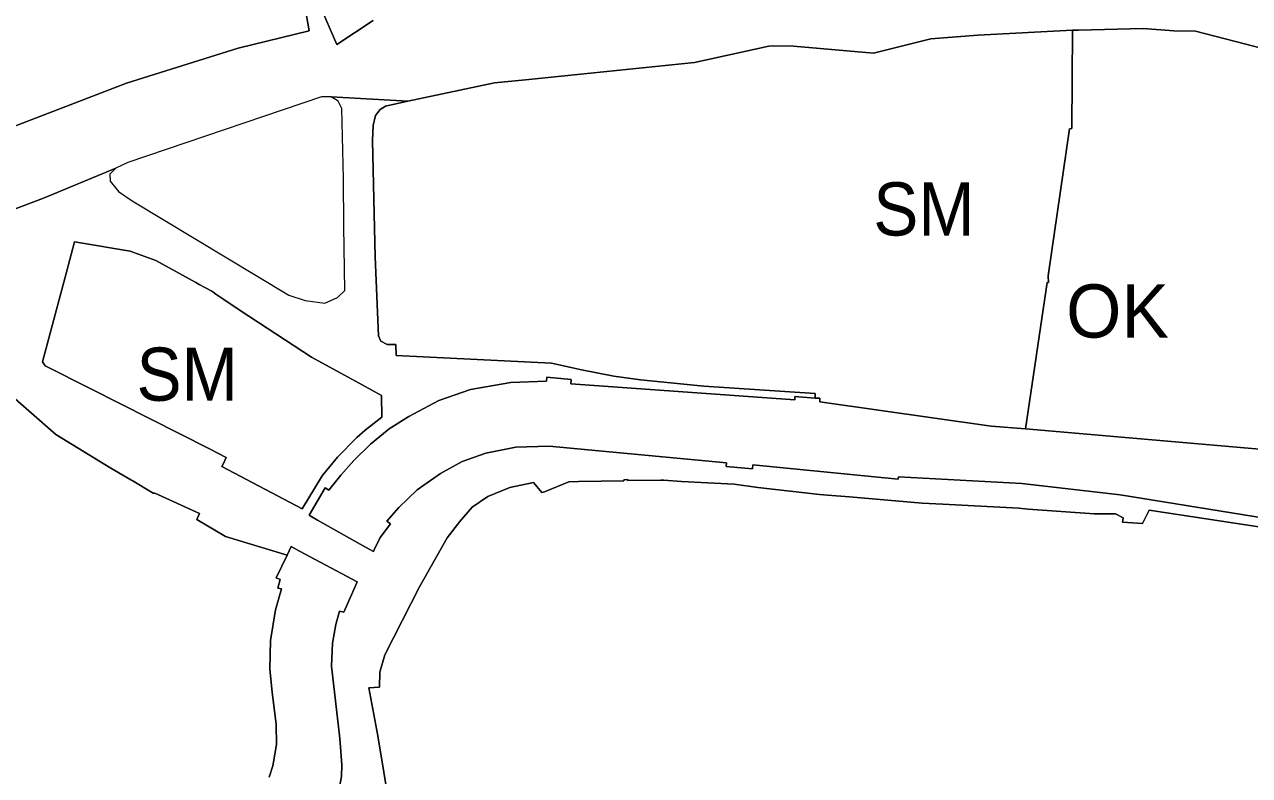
# Model space of a CAD drawing. Extents: x -650451 to -642268, y -1075216 to -1066610.
# Drawn here: x -647157.3 to -646880.7, y -1070278.7 to -1070109.3 of the extents above; entities that cross this region are included whole.
import ezdxf

# ---------------------------------------------------------------- set-up
doc = ezdxf.new("R2010")
doc.units = 0
doc.header["$LTSCALE"] = 4.8
for name, color, linetype, lineweight in [('11', 7, 'Continuous', 13), ('13', 7, 'Continuous', 13), ('15', 7, 'Continuous', 13), ('18', 7, 'Continuous', 13), ('2', 7, 'Continuous', 13), ('24', 7, 'Continuous', 13), ('45', 7, 'Continuous', 13)]:
    doc.layers.add(name, color=color, linetype=linetype, lineweight=lineweight)
doc.layers.add('62', color=7, linetype='Continuous')

msp = doc.modelspace()

# ---------------------------------------------------------------- linework, layer by layer
at = {"layer": '11'}
msp.add_lwpolyline([(-647094.36, -1070102.91), (-647093.03, -1070110.71), (-647109.06, -1070114.67), (-647134.29, -1070122.54), (-647167.62, -1070135.33), (-647196.84, -1070150.3), (-647219.58, -1070158.11), (-647224.72, -1070159.87)], dxfattribs=at)
at = {"layer": '13'}
for points in [[(-646931.25, -1070200.56), (-646926.37, -1070167.55), (-646926.1, -1070167.55), (-646926.17, -1070166.03), (-646921.32, -1070132.82), (-646920.79, -1070132.76), (-646920.68, -1070110.58), (-646919.26, -1070110.62)], [(-646919.26, -1070110.62), (-646904.66, -1070110.24), (-646897.8, -1070110.75), (-646892.87, -1070110.82), (-646875.09, -1070115.36), (-646874.2, -1070115.61), (-646873.5, -1070115.8), (-646845.78, -1070122.84)], [(-646863.66, -1070208.37), (-646874.04, -1070205.5), (-646931.25, -1070200.56)]]:
    msp.add_lwpolyline(points, dxfattribs=at)
at = {"layer": '15'}
for points in [[(-647078.59, -1070108.38), (-647086.73, -1070113.82), (-647090.78, -1070104.66), (-647094.36, -1070102.91)], [(-647136.65, -1070141.75), (-647137.99, -1070143.09), (-647137.96, -1070144.66), (-647136.09, -1070146.97), (-647132.95, -1070149.08), (-647097.63, -1070170.37), (-647093.89, -1070171.55), (-647089.47, -1070172.21), (-647086.62, -1070170.89), (-647084.98, -1070169.29), (-647085.17, -1070154.78), (-647085.24, -1070144.07), (-647085.62, -1070128.24), (-647086.49, -1070126.62), (-647088.08, -1070125.63), (-647070.7, -1070126.64)], [(-647070.7, -1070126.64), (-647075.81, -1070127.72), (-647076.99, -1070128.48), (-647078.05, -1070129.8), (-647078.54, -1070132.1), (-647078.72, -1070135.49), (-647078.23, -1070155.29), (-647078.08, -1070161.74), (-647077.39, -1070179.57), (-647076.83, -1070180.73), (-647075.42, -1070181.53), (-647074.68, -1070181.51), (-647073.42, -1070181.47), (-647073.35, -1070184.01), (-647061.2, -1070184.6), (-647038.31, -1070185.73), (-647031.55, -1070187.18), (-647024.2, -1070188.68), (-647018.22, -1070189.46), (-647003.89, -1070190.89), (-646978.73, -1070192.54), (-646978.72, -1070193.6)], [(-647189.3, -1070167.85), (-647185.48, -1070167.02), (-647175.42, -1070164.82), (-647176.2, -1070161.88), (-647175.57, -1070158.57), (-647171.94, -1070155.64), (-647153, -1070148.46), (-647136.65, -1070141.75)], [(-647098.01, -1070229.05), (-647111.9, -1070224.83), (-647118.41, -1070220.95), (-647117.77, -1070219.6), (-647127.89, -1070215.01), (-647128.12, -1070215.02), (-647128.24, -1070215.02), (-647133, -1070212.16), (-647133.27, -1070212.02), (-647137.83, -1070209.38), (-647150.22, -1070201.78), (-647161.79, -1070191.62), (-647176.8, -1070175.6), (-647177.2, -1070175.96), (-647178.9, -1070174.56), (-647184.81, -1070170.44), (-647187.19, -1070168.95), (-647189.3, -1070167.85)], [(-646978.72, -1070193.6), (-646983.34, -1070193.26), (-646983.38, -1070193.97), (-647033.91, -1070190.36), (-647033.82, -1070189.43), (-647039.36, -1070188.88), (-647039.45, -1070189.8), (-647047.47, -1070190.06), (-647056.59, -1070191.67), (-647063.7, -1070194.13), (-647070.53, -1070197.72), (-647074.94, -1070200.55), (-647079.13, -1070203.96), (-647082.93, -1070207.69), (-647085.88, -1070210.98), (-647088.54, -1070214.34), (-647089.37, -1070213.82), (-647092.98, -1070220.01), (-647092.41, -1070220.4), (-647091.14, -1070221.11), (-647080.29, -1070227.23), (-647078.51, -1070228.23), (-647078.32, -1070227.86), (-647076.99, -1070225.02), (-647074.65, -1070221.95), (-647075.48, -1070221.37), (-647072.77, -1070218.31), (-647068.6, -1070214.28), (-647063.39, -1070210.6), (-647058.43, -1070207.9), (-647053.11, -1070206), (-647046.37, -1070204.63), (-647038.83, -1070204.47), (-646998.8, -1070208.17), (-646998.88, -1070208.99), (-646992.94, -1070209.52), (-646992.85, -1070208.68), (-646959.98, -1070211.92), (-646959.96, -1070211.35), (-646932.1, -1070212.89), (-646909.88, -1070215.44), (-646859.61, -1070223.57)], [(-646864.73, -1070224.76), (-646903.31, -1070218.88), (-646904.85, -1070221.85), (-646909.36, -1070221.6), (-646909.23, -1070220.59), (-646910.95, -1070219.73), (-646915.73, -1070219.74), (-646930.68, -1070218.69), (-646932.8, -1070218.42), (-646949.94, -1070217.49), (-646954.59, -1070217.27), (-646971.03, -1070215.87), (-646975.97, -1070215.49), (-646977.78, -1070215.37), (-646991.67, -1070213.74), (-646997.02, -1070213.04), (-647008.96, -1070212.4), (-647012.92, -1070212.13), (-647013.58, -1070212.13), (-647021.1, -1070212.15), (-647021.09, -1070211.95), (-647021.93, -1070212.01), (-647021.95, -1070212.26), (-647032.23, -1070212.38), (-647034.4, -1070212.45), (-647039.91, -1070214.74), (-647040.46, -1070214.89), (-647042.39, -1070212.65), (-647047.72, -1070213.77), (-647052.66, -1070215.8), (-647056.17, -1070218.23), (-647059, -1070221.46), (-647061.85, -1070225.15), (-647068.1, -1070236.14), (-647075.89, -1070251.48), (-647077.04, -1070255.43), (-647077.12, -1070258.83), (-647079.56, -1070258.98), (-647077.54, -1070269.82), (-647074.78, -1070286.16)], [(-647089.23, -1070294.23), (-647088.58, -1070292.32), (-647087.99, -1070292.48), (-647086.76, -1070287.94), (-647087.33, -1070287.79), (-647085.74, -1070278.98), (-647085.67, -1070276.36), (-647086.08, -1070270.42), (-647087.96, -1070254.11), (-647087.76, -1070248.92), (-647087.02, -1070244.68), (-647086.14, -1070241.66), (-647085.16, -1070241.9), (-647082.34, -1070235.45), (-647082.14, -1070235.04), (-647095.16, -1070228.1), (-647097.07, -1070227.08), (-647098.01, -1070229.05)]]:
    msp.add_lwpolyline(points, dxfattribs=at)
msp.add_lwpolyline([(-647076.65, -1070193.01), (-647081.02, -1070190.63), (-647092.51, -1070184.38), (-647108.62, -1070173.82), (-647112.26, -1070171.34), (-647114.08, -1070170.11), (-647114.78, -1070169.63), (-647114.98, -1070169.49), (-647117.82, -1070167.93), (-647118.6, -1070167.5), (-647127.6, -1070162.56), (-647133.46, -1070160.46), (-647145.09, -1070158.52), (-647145.98, -1070158.37), (-647147.81, -1070165.19), (-647153.21, -1070185.39), (-647152.63, -1070186.29), (-647142.33, -1070191.51), (-647115.53, -1070205.06), (-647111.74, -1070206.97), (-647112.46, -1070208.52), (-647112.74, -1070209.05), (-647094.57, -1070218.55), (-647090.09, -1070211.14), (-647086.62, -1070206.92), (-647082.28, -1070202.49), (-647080.39, -1070200.85), (-647076.59, -1070197.87)], close=True, dxfattribs=at)
at = {"layer": '18'}
for points in [[(-646965.6, -1070115.74), (-646952.66, -1070112.57), (-646941.99, -1070111.74), (-646920.68, -1070110.58)], [(-646920.68, -1070110.58), (-646920.79, -1070132.76), (-646921.32, -1070132.82), (-646926.17, -1070166.03), (-646926.1, -1070167.55), (-646926.37, -1070167.55), (-646931.25, -1070200.56)], [(-647070.7, -1070126.64), (-647051.14, -1070122.49), (-647044.19, -1070121.78), (-647005.97, -1070117.89), (-646989.24, -1070114.17), (-646988.25, -1070114.1), (-646983.62, -1070114.2), (-646965.6, -1070115.74)], [(-646978.72, -1070193.6), (-646978.73, -1070192.54), (-647003.89, -1070190.89), (-647018.22, -1070189.46), (-647024.2, -1070188.68), (-647031.55, -1070187.18), (-647038.31, -1070185.73), (-647061.2, -1070184.6), (-647073.35, -1070184.01), (-647073.42, -1070181.47), (-647074.68, -1070181.51), (-647075.42, -1070181.53), (-647076.83, -1070180.73), (-647077.39, -1070179.57), (-647078.08, -1070161.74), (-647078.23, -1070155.29), (-647078.72, -1070135.49), (-647078.54, -1070132.1), (-647078.05, -1070129.8), (-647076.99, -1070128.48), (-647075.81, -1070127.72), (-647070.7, -1070126.64)], [(-647189.3, -1070167.85), (-647187.19, -1070168.95), (-647184.81, -1070170.44), (-647178.9, -1070174.56), (-647177.2, -1070175.96), (-647176.8, -1070175.6), (-647161.79, -1070191.62), (-647150.22, -1070201.78), (-647137.83, -1070209.38), (-647133.27, -1070212.02), (-647133, -1070212.16), (-647128.24, -1070215.02), (-647128.12, -1070215.02), (-647127.89, -1070215.01), (-647117.77, -1070219.6), (-647118.41, -1070220.95), (-647111.9, -1070224.83), (-647098.01, -1070229.05)], [(-646931.25, -1070200.56), (-646938.98, -1070199.89), (-646977.7, -1070194.45), (-646977.7, -1070193.62), (-646978.72, -1070193.6)], [(-647098.01, -1070229.05), (-647100.43, -1070234.11), (-647099.55, -1070234.51), (-647100.1, -1070236.46), (-647099.28, -1070236.61), (-647100.64, -1070241.36), (-647101.72, -1070248.25), (-647101.88, -1070254.74), (-647101.4, -1070259.96), (-647100.46, -1070267.2), (-647100.37, -1070271.71), (-647101.23, -1070276.56), (-647102.03, -1070279.13)]]:
    msp.add_lwpolyline(points, dxfattribs=at)
msp.add_lwpolyline([(-647076.65, -1070193.01), (-647076.59, -1070197.87), (-647080.39, -1070200.85), (-647082.28, -1070202.49), (-647086.62, -1070206.92), (-647090.09, -1070211.14), (-647094.57, -1070218.55), (-647112.74, -1070209.05), (-647112.46, -1070208.52), (-647111.74, -1070206.97), (-647115.53, -1070205.06), (-647142.33, -1070191.51), (-647152.63, -1070186.29), (-647153.21, -1070185.39), (-647147.81, -1070165.19), (-647145.98, -1070158.37), (-647145.09, -1070158.52), (-647133.46, -1070160.46), (-647127.6, -1070162.56), (-647118.6, -1070167.5), (-647117.82, -1070167.93), (-647114.98, -1070169.49), (-647114.78, -1070169.63), (-647114.08, -1070170.11), (-647112.26, -1070171.34), (-647108.62, -1070173.82), (-647092.51, -1070184.38), (-647081.02, -1070190.63)], close=True, dxfattribs=at)
at = {"layer": '2'}
msp.add_lwpolyline([(-647074.78, -1070286.16), (-647077.54, -1070269.82), (-647079.56, -1070258.98), (-647077.12, -1070258.83), (-647077.04, -1070255.43), (-647075.89, -1070251.48), (-647068.1, -1070236.14), (-647061.85, -1070225.15), (-647059, -1070221.46), (-647056.17, -1070218.23), (-647052.66, -1070215.8), (-647047.72, -1070213.77), (-647042.39, -1070212.65), (-647040.46, -1070214.89), (-647039.91, -1070214.74), (-647034.4, -1070212.45), (-647032.23, -1070212.38), (-647021.95, -1070212.26), (-647021.93, -1070212.01), (-647021.09, -1070211.95), (-647021.1, -1070212.15), (-647013.58, -1070212.13), (-647012.92, -1070212.13), (-647008.96, -1070212.4), (-646997.02, -1070213.04), (-646991.67, -1070213.74), (-646977.78, -1070215.37), (-646975.97, -1070215.49), (-646971.03, -1070215.87), (-646954.59, -1070217.27), (-646949.94, -1070217.49), (-646932.8, -1070218.42), (-646930.68, -1070218.69), (-646915.73, -1070219.74), (-646910.95, -1070219.73), (-646909.23, -1070220.59), (-646909.36, -1070221.6), (-646904.85, -1070221.85), (-646903.31, -1070218.88), (-646864.73, -1070224.76)], dxfattribs=at)
at = {"layer": '24'}
for points in [[(-647224.72, -1070159.87), (-647219.58, -1070158.11), (-647196.84, -1070150.3), (-647167.62, -1070135.33), (-647134.29, -1070122.54), (-647109.06, -1070114.67), (-647093.03, -1070110.71), (-647094.36, -1070102.91)], [(-647094.36, -1070102.91), (-647090.78, -1070104.66), (-647086.73, -1070113.82), (-647078.59, -1070108.38)], [(-646920.68, -1070110.58), (-646941.99, -1070111.74), (-646952.66, -1070112.57), (-646965.6, -1070115.74)], [(-646875.09, -1070115.36), (-646892.87, -1070110.82), (-646897.8, -1070110.75), (-646904.66, -1070110.24), (-646919.26, -1070110.62), (-646920.68, -1070110.58)], [(-646965.6, -1070115.74), (-646983.62, -1070114.2), (-646988.25, -1070114.1), (-646989.24, -1070114.17), (-647005.97, -1070117.89), (-647044.19, -1070121.78), (-647051.14, -1070122.49), (-647070.7, -1070126.64), (-647088.08, -1070125.63)], [(-647088.08, -1070125.63), (-647090.2, -1070125.64), (-647133.96, -1070140.44), (-647136.65, -1070141.75)], [(-647136.65, -1070141.75), (-647153, -1070148.46), (-647171.94, -1070155.64), (-647175.57, -1070158.57), (-647176.2, -1070161.88), (-647175.42, -1070164.82), (-647185.48, -1070167.02), (-647189.3, -1070167.85)]]:
    msp.add_lwpolyline(points, dxfattribs=at)
at = {"layer": '45'}
for points in [[(-646859.61, -1070223.57), (-646909.88, -1070215.44), (-646932.1, -1070212.89), (-646959.96, -1070211.35), (-646959.98, -1070211.92), (-646992.85, -1070208.68), (-646992.94, -1070209.52), (-646998.88, -1070208.99), (-646998.8, -1070208.17), (-647038.83, -1070204.47), (-647046.37, -1070204.63), (-647053.11, -1070206), (-647058.43, -1070207.9), (-647063.39, -1070210.6), (-647068.6, -1070214.28), (-647072.77, -1070218.31), (-647075.48, -1070221.37), (-647074.65, -1070221.95), (-647076.99, -1070225.02), (-647078.32, -1070227.86), (-647078.51, -1070228.23), (-647080.29, -1070227.23), (-647091.14, -1070221.11), (-647092.41, -1070220.4), (-647092.98, -1070220.01), (-647089.37, -1070213.82), (-647088.54, -1070214.34), (-647085.88, -1070210.98), (-647082.93, -1070207.69), (-647079.13, -1070203.96), (-647074.94, -1070200.55), (-647070.53, -1070197.72), (-647063.7, -1070194.13), (-647056.59, -1070191.67), (-647047.47, -1070190.06), (-647039.45, -1070189.8), (-647039.36, -1070188.88), (-647033.82, -1070189.43), (-647033.91, -1070190.36), (-646983.38, -1070193.97), (-646983.34, -1070193.26), (-646978.72, -1070193.6)], [(-646978.72, -1070193.6), (-646977.7, -1070193.62), (-646977.7, -1070194.45), (-646938.98, -1070199.89), (-646931.25, -1070200.56)], [(-646931.25, -1070200.56), (-646874.04, -1070205.5), (-646863.66, -1070208.37)], [(-647098.01, -1070229.05), (-647097.07, -1070227.08), (-647095.16, -1070228.1), (-647082.14, -1070235.04), (-647082.34, -1070235.45), (-647085.16, -1070241.9), (-647086.14, -1070241.66), (-647087.02, -1070244.68), (-647087.76, -1070248.92), (-647087.96, -1070254.11), (-647086.08, -1070270.42), (-647085.67, -1070276.36), (-647085.74, -1070278.98), (-647087.33, -1070287.79), (-647086.76, -1070287.94), (-647087.99, -1070292.48), (-647088.58, -1070292.32), (-647089.23, -1070294.23)], [(-647102.03, -1070279.13), (-647101.23, -1070276.56), (-647100.37, -1070271.71), (-647100.46, -1070267.2), (-647101.4, -1070259.96), (-647101.88, -1070254.74), (-647101.72, -1070248.25), (-647100.64, -1070241.36), (-647099.28, -1070236.61), (-647100.1, -1070236.46), (-647099.55, -1070234.51), (-647100.43, -1070234.11), (-647098.01, -1070229.05)]]:
    msp.add_lwpolyline(points, dxfattribs=at)

# ---------------------------------------------------------------- texts
at = {"layer": '62', "width": 0.95}
for p in [(-646965.632, -1070156.919), (-647131.991, -1070194.197)]:
    msp.add_text('SM', height=12, dxfattribs=at).set_placement(p)
at = {"layer": '62'}
msp.add_text('OK', height=12, dxfattribs=at).set_placement((-646922.088, -1070179.941))

doc.saveas('drawing.dxf')
